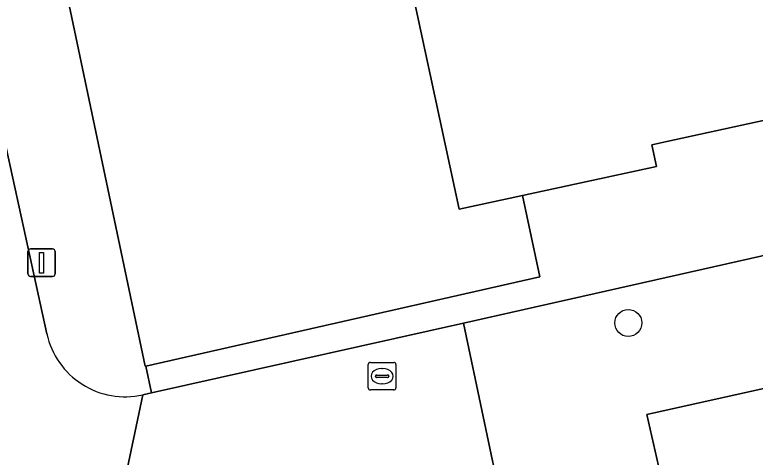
# Model space of a CAD drawing. Extents: x 160030 to 160839, y 385325 to 386450.
# Drawn here: x 160642.62 to 160669.44, y 385816.78 to 385832.8 of the extents above; entities that cross this region are included whole.
import ezdxf

# ---------------------------------------------------------------- set-up
doc = ezdxf.new("R2010")
doc.units = 0
for name, color, linetype in [('IMGEO_Boom', 7, 'Continuous'), ('IMGEO_Brandkraan', 7, 'Continuous'), ('IMGEO_Erf', 7, 'Continuous'), ('IMGEO_Groenvoorziening', 7, 'Continuous'), ('IMGEO_Hek', 7, 'Continuous'), ('IMGEO_Lichtmast', 7, 'Continuous'), ('IMGEO_Pand', 7, 'Continuous'), ('IMGEO_Parkeervlak_open', 7, 'Continuous'), ('IMGEO_Voetpad_open', 7, 'Continuous')]:
    doc.layers.add(name, color=color, linetype=linetype)

msp = doc.modelspace()

# ---------------------------------------------------------------- linework, layer by layer
at = {"layer": 'IMGEO_Boom'}
msp.add_circle((160664.839, 385821.643), 0.489, dxfattribs=at)
at = {"layer": 'IMGEO_Brandkraan'}
for p, q in [((160655.424, 385819.287), (160655.424, 385820.139)), ((160655.499, 385820.213), (160656.351, 385820.213)), ((160655.912, 385819.993), (160655.937, 385819.993)), ((160656.425, 385820.139), (160656.425, 385819.287)), ((160655.683, 385819.707), (160655.683, 385819.719)), ((160655.726, 385819.756), (160656.124, 385819.756)), ((160656.167, 385819.719), (160656.167, 385819.707)), ((160656.121, 385819.67), (160655.723, 385819.67)), ((160655.935, 385819.433), (160655.91, 385819.433)), ((160656.351, 385819.213), (160655.499, 385819.213))]:
    msp.add_line(p, q, dxfattribs=at)
for points in [[(160655.424, 385819.287), (160655.424, 385820.139)], [(160655.499, 385820.213), (160656.351, 385820.213)], [(160656.425, 385820.139), (160656.425, 385819.287)], [(160656.351, 385819.213), (160655.499, 385819.213)]]:
    msp.add_lwpolyline(points, dxfattribs=at)
for centre, radius, start, end in [((160655.501, 385820.137), 0.0765, 91.552, 178.448), ((160655.501, 385820.137), 0.0765, 91.552, 178.448), ((160656.349, 385820.137), 0.0765, 1.552, 88.448), ((160656.349, 385820.137), 0.0765, 1.552, 88.448), ((160655.723, 385819.716), 0.0403, 85.8775, 175.7526), ((160655.72, 385819.706), 0.0366, 178.938, 274.7102), ((160656.124, 385819.713), 0.043, 264.8664, 352.4533), ((160656.128, 385819.718), 0.0386, 1.7309, 96.639), ((160655.501, 385819.289), 0.0765, 181.552, 268.448), ((160655.501, 385819.289), 0.0765, 181.552, 268.448), ((160656.349, 385819.289), 0.0765, 271.552, 358.448), ((160656.349, 385819.289), 0.0765, 271.552, 358.448)]:
    msp.add_arc(centre, radius, start, end, dxfattribs=at)
for centre, major_axis, ratio, start_param, end_param in [((160655.911, 385819.713), (-0.387, 0.002), 0.722429, 4.712389, 7.853982), ((160655.936, 385819.713), (-0.39, 0.002), 0.717154, 1.570796, 4.712389)]:
    msp.add_ellipse(centre, major_axis=major_axis, ratio=ratio, start_param=start_param, end_param=end_param, dxfattribs=at)
at = {"layer": 'IMGEO_Erf'}
msp.add_lwpolyline([(160655.225, 385841.973), (160643.27, 385839.397), (160644.831, 385832.004), (160647.349, 385820.075), (160647.37, 385820.08), (160661.638, 385823.316), (160661.005, 385826.258), (160658.717, 385825.765)], close=True, dxfattribs=at)
at = {"layer": 'IMGEO_Groenvoorziening'}
for points in [[(160715.104, 385846.987), (160709.956, 385845.866), (160711.66, 385838.115), (160695.771, 385834.645), (160695.94, 385833.873), (160682.196, 385830.86), (160682.037, 385831.654), (160666.234, 385828.212), (160665.693, 385828.094), (160665.863, 385827.305), (160661.005, 385826.258), (160661.638, 385823.316), (160647.37, 385820.08), (160647.569, 385819.107), (160658.869, 385821.63), (160717.705, 385834.896)], [(160714.088, 385829.13), (160715.082, 385824.201), (160715.313, 385823.055), (160720.027, 385824.103), (160717.705, 385834.896), (160658.869, 385821.63), (160660.3, 385814.871), (160666, 385816.199), (160665.514, 385818.322)]]:
    msp.add_lwpolyline(points, close=True, dxfattribs=at)
at = {"layer": 'IMGEO_Hek'}
for points in [[(160643.27, 385839.397), (160644.831, 385832.004)], [(160644.831, 385832.004), (160647.349, 385820.075), (160647.37, 385820.08), (160661.638, 385823.316)], [(160661.638, 385823.316), (160661.005, 385826.258)]]:
    msp.add_lwpolyline(points, dxfattribs=at)
at = {"layer": 'IMGEO_Lichtmast'}
for p, q in [((160643.195, 385824.323), (160643.985, 385824.323)), ((160643.985, 385824.323), (160643.195, 385824.323)), ((160643.095, 385823.423), (160643.095, 385824.223)), ((160643.095, 385824.223), (160643.095, 385823.423)), ((160644.085, 385824.223), (160644.085, 385823.423)), ((160644.085, 385823.423), (160644.085, 385824.223)), ((160643.985, 385823.323), (160643.195, 385823.323)), ((160643.195, 385823.323), (160643.985, 385823.323))]:
    msp.add_line(p, q, dxfattribs=at)
msp.add_lwpolyline([(160643.515, 385824.198), (160643.665, 385824.198), (160643.665, 385823.448), (160643.515, 385823.448), (160643.515, 385824.198)], dxfattribs=at)
for centre, start, end in [((160643.195, 385824.223), 90, 180), ((160643.195, 385824.223), 90, 180), ((160643.985, 385824.223), 0, 90), ((160643.985, 385824.223), 360, 90), ((160643.195, 385823.423), 180, 270), ((160643.195, 385823.423), 180, 270), ((160643.985, 385823.423), 270, 0), ((160643.985, 385823.423), 270, 0)]:
    msp.add_arc(centre, 0.1, start, end, dxfattribs=at)
at = {"layer": 'IMGEO_Pand'}
msp.add_lwpolyline([(160655.225, 385841.973), (160658.717, 385825.765), (160661.005, 385826.258), (160665.863, 385827.305), (160665.693, 385828.094), (160666.234, 385828.212), (160682.037, 385831.654), (160682.196, 385830.86), (160695.94, 385833.873)], dxfattribs=at)
at = {"layer": 'IMGEO_Parkeervlak_open'}
msp.add_lwpolyline([(160666.128, 385813.384), (160715.082, 385824.201), (160714.088, 385829.13), (160665.514, 385818.322), (160666, 385816.199), (160666.508, 385813.984)], dxfattribs=at)
at = {"layer": 'IMGEO_Voetpad_open'}
for points in [[(160637.092, 385851.736), (160634.649, 385863.282), (160632.742, 385872.299), (160632.21, 385875.088), (160629.316, 385874.508), (160631.321, 385864.631), (160632.478, 385859.677), (160632.488, 385859.634), (160632.632, 385858.869), (160636.213, 385842.456), (160640.43, 385823.13), (160637.627, 385822.518), (160637.74, 385822.046), (160638.904, 385817.087), (160639.552, 385814.326), (160640.679, 385814.552), (160646.6, 385815.891), (160647.254, 385819.037)], [(160644.831, 385832.004), (160643.27, 385839.397), (160643.103, 385839.361), (160640.884, 385849.657), (160640.399, 385851.907), (160638.252, 385851.444), (160638.085, 385851.408), (160636.889, 385856.96), (160639.154, 385857.448), (160638.272, 385861.54), (160654.083, 385864.947), (160653.541, 385867.425), (160648.449, 385866.328), (160642.665, 385865.082), (160637.791, 385864.032), (160634.649, 385863.282), (160637.092, 385851.736), (160641.601, 385831.195), (160643.784, 385821.25)], [(160643.784, 385821.25), (160641.601, 385831.195), (160637.092, 385851.736)], [(160647.254, 385819.037), (160647.569, 385819.107), (160647.37, 385820.08), (160647.349, 385820.075), (160644.831, 385832.004)], [(160666.508, 385813.984), (160666, 385816.199), (160660.3, 385814.871), (160658.869, 385821.63), (160647.569, 385819.107), (160647.254, 385819.037), (160646.6, 385815.891), (160647.876, 385816.152), (160649.855, 385816.432)]]:
    msp.add_lwpolyline(points, dxfattribs=at)
msp.add_arc((160646.621, 385821.871), 2.904, 192.3558, 282.5886, dxfattribs=at)
msp.add_arc((160646.621, 385821.871), 2.904, 192.3558, 282.5886, dxfattribs=at)

doc.saveas('drawing.dxf')
